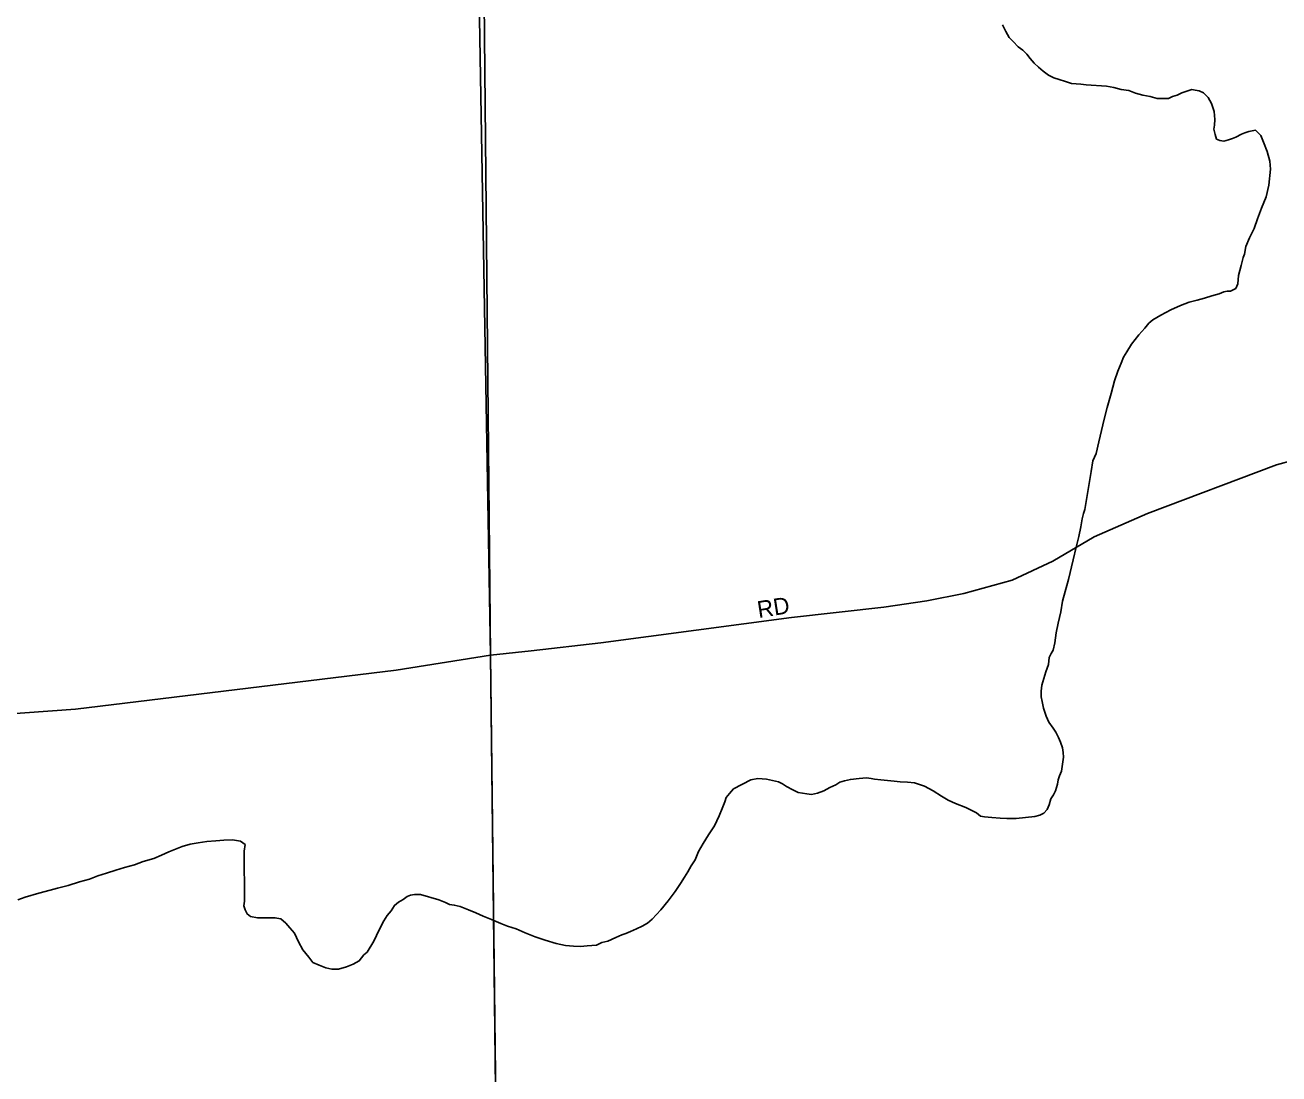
# Model space of a CAD drawing. Extents: x 2010165 to 2382125, y 1060529 to 1407316.
# Drawn here: x 2244719 to 2248464, y 1233628 to 1236761 of the extents above; entities that cross this region are included whole.
import ezdxf

# ---------------------------------------------------------------- set-up
doc = ezdxf.new("R2010")
doc.units = 0
for name, color, linetype in [('GM_X_City_Street', 7, 'Continuous'), ('GM_X_City_Street_Text', 7, 'Continuous'), ('GM_X_Corporation', 7, 'Continuous'), ('GM_X_Minor_River', 7, 'Continuous')]:
    doc.layers.add(name, color=color, linetype=linetype)

msp = doc.modelspace()

# ---------------------------------------------------------------- linework, layer by layer
at = {"layer": 'GM_X_City_Street'}
for points in [[(2246136.3, 1232542.9), (2246136.3, 1232547.6), (2246136.3, 1232624.1), (2246108.8, 1234878), (2246050.2, 1240938.6)], [(2246108.8, 1234878), (2246230.4, 1234891.1), (2246438.9, 1234915), (2247008, 1234991), (2247283.9, 1235021.4), (2247412, 1235040.9), (2247522.8, 1235062.7), (2247666.6, 1235102), (2247788.3, 1235159.2), (2247911.8, 1235232.4), (2248071.4, 1235302), (2248456.2, 1235446.6), (2248608.9, 1235488.6), (2248730.9, 1235512.2), (2248897.5, 1235531.7), (2249108.7, 1235536.8), (2249775, 1235542.9), (2251540.9, 1235559.4), (2251914.1, 1235563.4)], [(2244483.8, 1234688.8), (2244869.2, 1234717.6), (2245827.1, 1234833.9), (2246108.8, 1234878)]]:
    msp.add_lwpolyline(points, dxfattribs=at)
at = {"layer": 'GM_X_Corporation'}
for points in [[(2254855.2, 1229128.3), (2251493, 1229190.7), (2251484.4, 1228757.3), (2249389.7, 1228825.5), (2249201.4, 1229112.5), (2249110, 1229292), (2249026.7, 1229457.6), (2248925.1, 1229657.1), (2248809.2, 1229894.6), (2248766.5, 1229976.4), (2248752.3, 1230004.3), (2248753.7, 1230084.5), (2248727.7, 1231104.4), (2248776.1, 1232560.7), (2246136.3, 1232547.6), (2246108.8, 1234878), (2246004.3, 1240927.7), (2246011.7, 1241910.2), (2246000.2, 1243592.4), (2246114.5, 1248998.5), (2248239.5, 1249042.9), (2252116, 1249143.3), (2252796.4, 1249155.3)], [(2246004.3, 1240927.7), (2246108.8, 1234878), (2246136.3, 1232547.6), (2246136.3, 1231251.8), (2246105, 1230155), (2246176, 1224707.9), (2246201.6, 1221908.5), (2243220.1, 1221938.8), (2242478.9, 1221940.4), (2238388.6, 1221950.7)]]:
    msp.add_lwpolyline(points, dxfattribs=at)
at = {"layer": 'GM_X_Minor_River'}
for points in [[(2247637.7, 1236761.1), (2247647.9, 1236741.1), (2247658.2, 1236723.1), (2247670.3, 1236711.1), (2247684.5, 1236695.1), (2247698.6, 1236685.2), (2247710.8, 1236673.2), (2247720.9, 1236661.2), (2247733.1, 1236647.2), (2247745.3, 1236635.2), (2247759.4, 1236623.3), (2247775.6, 1236611.3), (2247791.7, 1236603.4), (2247807.8, 1236597.5), (2247826, 1236591.6), (2247844.1, 1236585.7), (2247872.2, 1236583.8), (2247888.3, 1236581.9), (2247948.6, 1236578.3), (2247970.7, 1236574.4), (2247992.8, 1236568.6), (2248014.9, 1236564.7), (2248035.1, 1236556.8), (2248057.2, 1236550.9), (2248079.3, 1236547), (2248099.5, 1236541.1), (2248121.6, 1236541.3), (2248133.6, 1236541.4), (2248145.6, 1236547.5), (2248159.6, 1236551.6), (2248173.6, 1236557.7), (2248185.6, 1236561.8), (2248203.6, 1236568), (2248213.7, 1236566), (2248225.8, 1236564.1), (2248237.9, 1236558.1), (2248252, 1236544.2), (2248262.2, 1236526.1), (2248270.5, 1236502.1), (2248272.7, 1236478), (2248270.8, 1236461.9), (2248268.9, 1236449.8), (2248273.1, 1236433.8), (2248277.2, 1236419.8), (2248287.3, 1236415.8), (2248299.4, 1236413.9), (2248313.4, 1236418), (2248325.4, 1236422.1), (2248335.4, 1236426.2), (2248351.4, 1236434.3), (2248361.4, 1236438.4), (2248373.4, 1236442.5), (2248393.5, 1236446.6), (2248409.7, 1236430.7), (2248417.9, 1236410.6), (2248428.2, 1236382.6), (2248436.4, 1236354.5), (2248438.7, 1236330.4), (2248433.1, 1236282.1), (2248425.3, 1236247.9), (2248411.6, 1236213.7), (2248399.8, 1236181.4), (2248390, 1236153.2), (2248376.2, 1236125), (2248364.4, 1236098.8), (2248360.6, 1236076.7), (2248356.7, 1236066.6), (2248350.9, 1236042.4), (2248343.1, 1236012.2), (2248341.3, 1235988.1), (2248335.4, 1235974), (2248319.4, 1235965.9), (2248309.4, 1235965.8), (2248299.4, 1235963.7), (2248285.4, 1235957.6), (2248263.3, 1235951.4), (2248241.3, 1235945.3), (2248219.3, 1235939.1), (2248195.2, 1235932.9), (2248169.2, 1235922.7), (2248141.2, 1235910.4), (2248111.3, 1235894.2)], [(2248111.3, 1235894.2), (2248087.3, 1235879.9), (2248075.3, 1235869.8), (2248063.4, 1235855.7), (2248045.5, 1235835.5), (2248023.7, 1235807.2), (2248009.8, 1235785), (2247999.9, 1235768.8), (2247992.1, 1235750.7), (2247982.3, 1235726.5), (2247972.5, 1235698.3), (2247962.8, 1235660.1), (2247951.1, 1235617.8), (2247941.4, 1235583.6), (2247933.6, 1235549.4), (2247925.9, 1235515.2), (2247918.2, 1235480.9), (2247908.3, 1235458.8), (2247902.6, 1235426.6), (2247883.5, 1235313.9), (2247879.6, 1235301.8), (2247875.7, 1235285.8), (2247871.9, 1235261.6), (2247866.2, 1235233.4), (2247858.4, 1235201.2), (2247848.7, 1235163), (2247835.2, 1235104.6), (2247825.5, 1235068.4), (2247817.7, 1235040.2), (2247812, 1235008), (2247804.2, 1234973.8), (2247798.5, 1234945.6), (2247794.7, 1234915.5), (2247788.9, 1234893.3), (2247783, 1234883.2), (2247777.1, 1234871.1), (2247775.2, 1234851), (2247767.4, 1234828.9), (2247761.5, 1234808.8), (2247755.7, 1234788.6), (2247753.9, 1234770.5), (2247754, 1234754.4), (2247756.1, 1234740.4), (2247760.3, 1234720.3), (2247768.6, 1234696.3), (2247776.8, 1234678.2), (2247789, 1234660.2), (2247797.1, 1234648.2), (2247805.3, 1234632.2), (2247811.4, 1234618.2), (2247817.6, 1234602.1), (2247819.7, 1234588.1), (2247819.8, 1234574), (2247818, 1234559.9), (2247816.1, 1234545.9), (2247814.2, 1234531.8), (2247808.3, 1234517.7), (2247804.4, 1234505.6), (2247802.5, 1234493.5), (2247796.7, 1234473.4), (2247790.7, 1234461.3), (2247782.8, 1234449.2), (2247777, 1234431.1), (2247771.1, 1234417), (2247761.1, 1234406.9), (2247749.1, 1234400.8), (2247735.1, 1234396.6), (2247678.9, 1234390.2), (2247650.8, 1234390.1), (2247630.7, 1234391.9), (2247606.6, 1234393.8), (2247584.5, 1234395.6), (2247572.5, 1234397.6), (2247560.3, 1234407.5), (2247528.1, 1234423.4), (2247497.8, 1234435.2), (2247475.7, 1234445.2), (2247455.5, 1234457.1), (2247431.2, 1234473), (2247405, 1234486.9), (2247374.8, 1234496.7), (2247354.7, 1234498.6), (2247332.6, 1234500.5), (2247314.5, 1234502.4), (2247294.4, 1234504.2), (2247274.3, 1234506.1), (2247256.3, 1234508), (2247246.2, 1234509.9), (2247232.1, 1234511.9), (2247210.1, 1234509.7), (2247184, 1234507.5), (2247165.9, 1234503.4), (2247151.9, 1234499.3), (2247140, 1234491.2), (2247122, 1234483), (2247104, 1234472.8), (2247086, 1234466.7), (2247067.9, 1234462.6), (2247053.9, 1234464.5), (2247027.7, 1234468.3), (2247011.6, 1234476.2)], [(2247011.6, 1234476.2), (2246993.4, 1234486.2), (2246981.3, 1234494.1), (2246969.2, 1234500.1), (2246933, 1234507.9), (2246906.9, 1234509.7), (2246886.8, 1234505.6), (2246834.9, 1234479.1), (2246823, 1234464.9), (2246813, 1234452.8), (2246809.1, 1234440.8), (2246801.3, 1234420.6), (2246791.4, 1234398.4), (2246777.6, 1234368.2), (2246759.8, 1234342), (2246744, 1234315.7), (2246730.1, 1234291.5), (2246720.3, 1234267.3), (2246708.4, 1234249.2), (2246698.6, 1234231), (2246688.7, 1234214.9), (2246676.8, 1234196.7), (2246660.9, 1234172.5), (2246639.1, 1234144.2), (2246617.2, 1234118), (2246591.4, 1234089.7), (2246577.5, 1234077.5), (2246561.5, 1234069.4), (2246545.5, 1234061.2), (2246527.5, 1234053.1), (2246513.5, 1234046.9), (2246501.5, 1234042.8), (2246483.5, 1234034.7), (2246459.5, 1234024.5), (2246441.4, 1234020.3), (2246425.4, 1234012.2), (2246397.4, 1234010), (2246377.3, 1234007.9), (2246357.2, 1234009.7), (2246333.1, 1234011.6), (2246304.9, 1234017.4), (2246272.7, 1234027.3), (2246242.5, 1234037.1), (2246212.3, 1234049), (2246186.1, 1234060.8), (2246159.9, 1234068.7), (2246139.8, 1234076.6), (2246111.6, 1234088.5), (2246087.4, 1234098.4), (2246065.2, 1234108.3), (2246043, 1234118.2), (2246018.8, 1234128.1), (2246000.7, 1234132), (2245986.7, 1234133.9), (2245974.6, 1234139.8), (2245954.4, 1234147.7), (2245900.1, 1234163.4), (2245882, 1234163.3), (2245870, 1234161.2), (2245860, 1234157.1), (2245848, 1234149), (2245834, 1234140.9), (2245822.1, 1234130.8), (2245812.2, 1234114.6), (2245800.2, 1234100.5), (2245790.3, 1234084.4), (2245776.5, 1234058.1), (2245760.8, 1234023.9), (2245741, 1233991.6), (2245731, 1233983.5), (2245717.1, 1233965.3), (2245699.1, 1233955.1), (2245679.1, 1233947), (2245655.1, 1233940.8), (2245635, 1233940.7), (2245616.9, 1233944.6), (2245596.8, 1233952.5), (2245578.6, 1233960.4), (2245566.4, 1233976.4), (2245548.2, 1233998.4), (2245535.9, 1234022.4), (2245523.6, 1234048.4), (2245509.4, 1234064.4), (2245497.3, 1234078.4), (2245483.1, 1234090.4), (2245465, 1234094.3), (2245448.9, 1234094.1), (2245436.9, 1234094.1), (2245424.8, 1234094), (2245412.8, 1234093.9), (2245392.7, 1234097.8), (2245382.6, 1234105.8), (2245376.4, 1234117.8), (2245372.3, 1234129.8), (2245374.2, 1234143.9), (2245372.9, 1234292.6), (2245376.7, 1234312.7), (2245362.6, 1234322.7), (2245338.4, 1234326.5), (2245312.3, 1234326.3), (2245288.3, 1234324.2)], [(2245288.3, 1234324.2), (2245262.2, 1234322), (2245236.1, 1234317.8), (2245212.1, 1234313.6), (2245188, 1234307.4), (2245168, 1234299.3), (2245148, 1234291.1), (2245126, 1234280.9), (2245104, 1234270.7), (2245072, 1234262.5), (2245046, 1234252.2), (2245015.9, 1234244), (2244989.9, 1234235.8), (2244961.9, 1234227.6), (2244935.8, 1234219.4), (2244911.8, 1234209.2), (2244881.8, 1234200.9), (2244847.7, 1234190.6), (2244815.7, 1234182.4), (2244793.7, 1234176.2), (2244759.6, 1234168), (2244719.6, 1234155.6), (2244697.6, 1234147.4)]]:
    msp.add_lwpolyline(points, dxfattribs=at)

# ---------------------------------------------------------------- texts
at = {"layer": 'GM_X_City_Street_Text'}
msp.add_text('RD', height=50, rotation=8.9785, dxfattribs=at).set_placement((2246909.8, 1234989.2))

doc.saveas('drawing.dxf')
